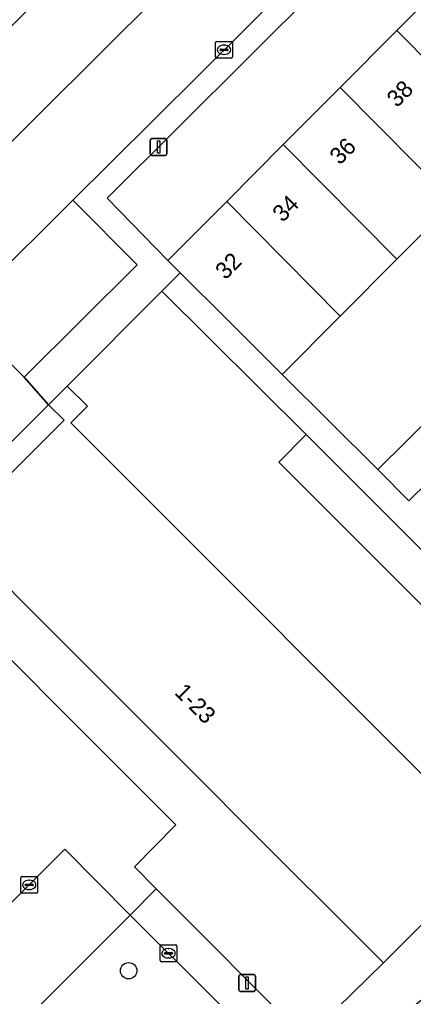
# Model space of a CAD drawing. Extents: x 159960 to 160866, y 382700 to 383354.
# Drawn here: x 160206.4 to 160229.9, y 383050.3 to 383108.6 of the extents above; entities that cross this region are included whole.
import ezdxf

# ---------------------------------------------------------------- set-up
doc = ezdxf.new("R2010")
doc.units = 0
for name, color, linetype in [('IMGEO_Boom', 7, 'Continuous'), ('IMGEO_Erf', 7, 'Continuous'), ('IMGEO_Groenvoorziening', 7, 'Continuous'), ('IMGEO_Kolk', 7, 'Continuous'), ('IMGEO_Lichtmast', 7, 'Continuous'), ('IMGEO_Pand', 7, 'Continuous'), ('IMGEO_Pand_nummerreeks', 7, 'Continuous'), ('IMGEO_Parkeervlak_open', 7, 'Continuous'), ('IMGEO_Rijbaan_lokaal_open', 7, 'Continuous'), ('IMGEO_Voetpad_open', 7, 'Continuous')]:
    doc.layers.add(name, color=color, linetype=linetype)

msp = doc.modelspace()

# ---------------------------------------------------------------- linework, layer by layer
at = {"layer": 'IMGEO_Boom'}
msp.add_circle((160212.882, 383051.799), 0.489, dxfattribs=at)
at = {"layer": 'IMGEO_Erf'}
for points in [[(160258.623, 383144.806), (160241.159, 383127.393), (160211.6, 383097.92), (160215.213, 383094.199), (160218.732, 383097.735), (160222.107, 383101.127), (160225.496, 383104.534), (160228.872, 383107.926), (160232.269, 383111.34), (160235.659, 383114.746), (160239.034, 383118.139), (160242.424, 383121.545), (160245.8, 383124.938), (160249.168, 383128.323), (160252.565, 383131.737), (160253.675, 383130.628), (160253.82, 383130.774), (160257.702, 383134.676), (160261.725, 383138.718), (160265.761, 383142.775)], [(160232.274, 383097.688), (160228.88, 383094.277), (160225.499, 383090.879), (160222.042, 383087.405), (160227.74, 383081.727), (160231.176, 383085.128)]]:
    msp.add_lwpolyline(points, dxfattribs=at)
for points in [[(160221.832, 383082.165), (160223.475, 383083.805), (160214.859, 383092.369), (160209.222, 383086.697), (160210.419, 383085.497), (160209.427, 383084.506), (160234.86, 383059.038), (160232.585, 383056.767), (160233.637, 383055.631), (160240.301, 383062.336), (160240.583, 383062.044), (160242.989, 383064.282), (160242.175, 383065.079), (160240.533, 383063.439)], [(160214.527, 383056.696), (160223.445, 383047.733), (160228.075, 383052.263), (160224.716, 383055.626), (160222.624, 383057.722), (160214.556, 383065.801), (160212.409, 383067.95), (160207.068, 383073.298), (160204.972, 383075.397), (160202.369, 383078.004), (160209.034, 383084.66), (160208.109, 383085.586), (160201.244, 383078.716), (160199.381, 383076.846), (160215.694, 383060.511), (160213.229, 383058)]]:
    msp.add_lwpolyline(points, close=True, dxfattribs=at)
at = {"layer": 'IMGEO_Groenvoorziening'}
for points in [[(160225.225, 383045.944), (160245.237, 383062.018), (160242.989, 383064.282), (160240.583, 383062.044), (160240.301, 383062.336), (160233.637, 383055.631), (160232.585, 383056.767), (160228.075, 383052.263), (160223.445, 383047.733)], [(160212.222, 383044.656), (160223.052, 383045.07), (160212.974, 383055.117), (160207.249, 383049.392)]]:
    msp.add_lwpolyline(points, close=True, dxfattribs=at)
at = {"layer": 'IMGEO_Kolk'}
for p, q in [((160218.069, 383106.358), (160218.069, 383107.21)), ((160218.144, 383107.284), (160218.996, 383107.284)), ((160219.07, 383107.21), (160219.07, 383106.358)), ((160218.328, 383106.778), (160218.328, 383106.79)), ((160218.766, 383106.741), (160218.368, 383106.741)), ((160218.371, 383106.827), (160218.769, 383106.827)), ((160218.58, 383106.504), (160218.555, 383106.504)), ((160218.557, 383107.064), (160218.582, 383107.064)), ((160218.812, 383106.79), (160218.812, 383106.778)), ((160218.996, 383106.284), (160218.144, 383106.284)), ((160206.451, 383056.496), (160206.451, 383057.348)), ((160206.526, 383057.422), (160207.378, 383057.422)), ((160206.71, 383056.916), (160206.71, 383056.928)), ((160206.753, 383056.965), (160207.151, 383056.965)), ((160206.939, 383057.202), (160206.964, 383057.202)), ((160207.194, 383056.928), (160207.194, 383056.916)), ((160207.452, 383057.348), (160207.452, 383056.496)), ((160207.378, 383056.422), (160206.526, 383056.422)), ((160207.148, 383056.879), (160206.75, 383056.879)), ((160206.962, 383056.642), (160206.937, 383056.642)), ((160214.759, 383052.413), (160214.759, 383053.265)), ((160214.834, 383053.339), (160215.686, 383053.339)), ((160215.018, 383052.833), (160215.018, 383052.845)), ((160215.061, 383052.882), (160215.459, 383052.882)), ((160215.247, 383053.119), (160215.272, 383053.119)), ((160215.502, 383052.845), (160215.502, 383052.833)), ((160215.76, 383053.265), (160215.76, 383052.413)), ((160215.686, 383052.339), (160214.834, 383052.339)), ((160215.456, 383052.796), (160215.058, 383052.796)), ((160215.27, 383052.559), (160215.245, 383052.559))]:
    msp.add_line(p, q, dxfattribs=at)
for points in [[(160218.069, 383106.358), (160218.069, 383107.21)], [(160218.144, 383107.284), (160218.996, 383107.284)], [(160219.07, 383107.21), (160219.07, 383106.358)], [(160218.996, 383106.284), (160218.144, 383106.284)], [(160206.451, 383056.496), (160206.451, 383057.348)], [(160206.526, 383057.422), (160207.378, 383057.422)], [(160207.452, 383057.348), (160207.452, 383056.496)], [(160207.378, 383056.422), (160206.526, 383056.422)], [(160214.759, 383052.413), (160214.759, 383053.265)], [(160214.834, 383053.339), (160215.686, 383053.339)], [(160215.76, 383053.265), (160215.76, 383052.413)], [(160215.686, 383052.339), (160214.834, 383052.339)]]:
    msp.add_lwpolyline(points, dxfattribs=at)
for centre, radius, start, end in [((160218.146, 383107.208), 0.0765, 91.55205, 178.44795), ((160218.146, 383107.208), 0.0765, 91.55205, 178.44795), ((160218.994, 383107.208), 0.0765, 1.55205, 88.44795), ((160218.994, 383107.208), 0.0765, 1.55205, 88.44795), ((160218.368, 383106.787), 0.0403, 85.87752, 175.75265), ((160218.365, 383106.777), 0.0366, 178.93798, 274.71019), ((160218.769, 383106.784), 0.043, 264.86636, 352.45326), ((160218.773, 383106.789), 0.0386, 1.73085, 96.63898), ((160218.146, 383106.36), 0.0765, 181.55205, 268.44795), ((160218.146, 383106.36), 0.0765, 181.55205, 268.44795), ((160218.994, 383106.36), 0.0765, 271.55205, 358.44795), ((160218.994, 383106.36), 0.0765, 271.55205, 358.44795), ((160206.528, 383057.346), 0.0765, 91.55205, 178.44795), ((160206.528, 383057.346), 0.0765, 91.55205, 178.44795), ((160206.75, 383056.925), 0.0403, 85.87752, 175.75265), ((160207.155, 383056.927), 0.0386, 1.73085, 96.63898), ((160207.376, 383057.346), 0.0765, 1.55205, 88.44795), ((160207.376, 383057.346), 0.0765, 1.55205, 88.44795), ((160206.528, 383056.498), 0.0765, 181.55205, 268.44795), ((160206.528, 383056.498), 0.0765, 181.55205, 268.44795), ((160206.747, 383056.915), 0.0366, 178.93798, 274.71019), ((160207.151, 383056.922), 0.043, 264.86636, 352.45326), ((160207.376, 383056.498), 0.0765, 271.55205, 358.44795), ((160207.376, 383056.498), 0.0765, 271.55205, 358.44795), ((160214.836, 383053.263), 0.0765, 91.55205, 178.44795), ((160214.836, 383053.263), 0.0765, 91.55205, 178.44795), ((160215.058, 383052.842), 0.0403, 85.87752, 175.75265), ((160215.463, 383052.844), 0.0386, 1.73085, 96.63898), ((160215.684, 383053.263), 0.0765, 1.55205, 88.44795), ((160215.684, 383053.263), 0.0765, 1.55205, 88.44795), ((160214.836, 383052.415), 0.0765, 181.55205, 268.44795), ((160214.836, 383052.415), 0.0765, 181.55205, 268.44795), ((160215.055, 383052.832), 0.0366, 178.93798, 274.71019), ((160215.459, 383052.839), 0.043, 264.86636, 352.45326), ((160215.684, 383052.415), 0.0765, 271.55205, 358.44795), ((160215.684, 383052.415), 0.0765, 271.55205, 358.44795)]:
    msp.add_arc(centre, radius, start, end, dxfattribs=at)
for centre, major_axis, ratio, start_param, end_param in [((160218.556, 383106.784), (-0.387, 0.002), 0.722429, 4.712389, 7.853982), ((160218.581, 383106.784), (-0.39, 0.002), 0.717154, 1.570796, 4.712389), ((160206.938, 383056.922), (-0.387, 0.002), 0.722429, 4.712389, 7.853982), ((160206.963, 383056.922), (-0.39, 0.002), 0.717154, 1.570796, 4.712389), ((160215.246, 383052.839), (-0.387, 0.002), 0.722429, 4.712389, 7.853982), ((160215.271, 383052.839), (-0.39, 0.002), 0.717154, 1.570796, 4.712389)]:
    msp.add_ellipse(centre, major_axis=major_axis, ratio=ratio, start_param=start_param, end_param=end_param, dxfattribs=at)
at = {"layer": 'IMGEO_Lichtmast'}
for p, q in [((160214.175, 383100.578), (160214.175, 383101.378)), ((160214.175, 383101.378), (160214.175, 383100.578)), ((160214.275, 383101.478), (160215.065, 383101.478)), ((160215.065, 383101.478), (160214.275, 383101.478)), ((160215.165, 383101.378), (160215.165, 383100.578)), ((160215.165, 383100.578), (160215.165, 383101.378)), ((160215.065, 383100.478), (160214.275, 383100.478)), ((160214.275, 383100.478), (160215.065, 383100.478)), ((160219.45, 383050.665), (160219.45, 383051.465)), ((160219.45, 383051.465), (160219.45, 383050.665)), ((160219.55, 383051.565), (160220.34, 383051.565)), ((160220.34, 383051.565), (160219.55, 383051.565)), ((160220.44, 383051.465), (160220.44, 383050.665)), ((160220.44, 383050.665), (160220.44, 383051.465)), ((160220.34, 383050.565), (160219.55, 383050.565)), ((160219.55, 383050.565), (160220.34, 383050.565))]:
    msp.add_line(p, q, dxfattribs=at)
for points in [[(160214.595, 383101.353), (160214.745, 383101.353), (160214.745, 383100.603), (160214.595, 383100.603), (160214.595, 383101.353)], [(160219.87, 383051.44), (160220.02, 383051.44), (160220.02, 383050.69), (160219.87, 383050.69), (160219.87, 383051.44)]]:
    msp.add_lwpolyline(points, dxfattribs=at)
for centre, start, end in [((160214.275, 383101.378), 90, 180), ((160214.275, 383101.378), 90, 180), ((160215.065, 383101.378), 0, 90), ((160215.065, 383101.378), 360, 90), ((160214.275, 383100.578), 180, 270), ((160214.275, 383100.578), 180, 270), ((160215.065, 383100.578), 270, 0), ((160215.065, 383100.578), 270, 0), ((160219.55, 383051.465), 90, 180), ((160219.55, 383051.465), 90, 180), ((160220.34, 383051.465), 0, 90), ((160220.34, 383051.465), 360, 90), ((160219.55, 383050.665), 180, 270), ((160219.55, 383050.665), 180, 270), ((160220.34, 383050.665), 270, 0), ((160220.34, 383050.665), 270, 0)]:
    msp.add_arc(centre, 0.1, start, end, dxfattribs=at)
at = {"layer": 'IMGEO_Pand'}
for points in [[(160232.269, 383111.34), (160228.872, 383107.926), (160235.655, 383101.086), (160239.056, 383104.504)], [(160228.872, 383107.926), (160225.496, 383104.534), (160232.274, 383097.688), (160234.33, 383095.611), (160237.736, 383098.988), (160235.655, 383101.086)], [(160228.88, 383094.277), (160232.274, 383097.688), (160225.496, 383104.534), (160222.107, 383101.127)], [(160228.88, 383094.277), (160222.107, 383101.127), (160218.732, 383097.735), (160225.499, 383090.879)], [(160218.732, 383097.735), (160215.213, 383094.199), (160215.95, 383093.466), (160218.758, 383090.673), (160222.042, 383087.405), (160225.499, 383090.879)], [(160232.585, 383056.767), (160234.86, 383059.038), (160209.427, 383084.506), (160210.419, 383085.497), (160209.222, 383086.697), (160208.109, 383085.586), (160209.034, 383084.66), (160202.369, 383078.004), (160204.972, 383075.397), (160207.068, 383073.298), (160212.409, 383067.95), (160214.556, 383065.801), (160222.624, 383057.722), (160224.716, 383055.626), (160228.075, 383052.263)], [(160233.034, 383083.245), (160231.176, 383085.128), (160227.74, 383081.727), (160229.601, 383079.847)], [(160240.533, 383063.439), (160242.175, 383065.079), (160223.475, 383083.805), (160221.832, 383082.165)]]:
    msp.add_lwpolyline(points, close=True, dxfattribs=at)
at = {"layer": 'IMGEO_Parkeervlak_open'}
for points in [[(160204.054, 383099.474), (160218.228, 383113.585), (160214.758, 383117.065), (160200.597, 383102.941)], [(160212.974, 383055.117), (160209.074, 383059.049), (160195.025, 383044.976), (160198.925, 383041.069), (160207.249, 383049.392)]]:
    msp.add_lwpolyline(points, close=True, dxfattribs=at)
msp.add_lwpolyline([(160202.72, 383091.156), (160206.651, 383087.23), (160213.4, 383093.953), (160209.554, 383097.808), (160204.296, 383092.583)], dxfattribs=at)
at = {"layer": 'IMGEO_Rijbaan_lokaal_open'}
msp.add_lwpolyline([(160204.296, 383092.583), (160209.554, 383097.808), (160211.761, 383100), (160222.495, 383110.691), (160218.924, 383114.277), (160218.228, 383113.585), (160204.054, 383099.474), (160202.687, 383098.112)], dxfattribs=at)
msp.add_lwpolyline([(160188.747, 383043.516), (160191.105, 383041.088), (160195.025, 383044.976), (160209.074, 383059.049), (160212.974, 383055.117), (160214.527, 383056.696), (160213.229, 383058), (160215.694, 383060.511), (160199.381, 383076.846), (160201.244, 383078.716), (160194.969, 383085.059), (160193.639, 383083.739), (160189.117, 383079.226), (160205.288, 383063.02), (160201.41, 383059.066), (160187.319, 383044.997)], close=True, dxfattribs=at)
at = {"layer": 'IMGEO_Voetpad_open'}
for points in [[(160241.159, 383127.393), (160258.623, 383144.806), (160247.254, 383156.197), (160249.323, 383158.33), (160235.985, 383171.674), (160230.53, 383168.138), (160232.71, 383164.856), (160236.028, 383167.066), (160252.9, 383141.612), (160248.169, 383138.549), (160249.08, 383137.169), (160240.216, 383128.341), (160224.465, 383112.653), (160222.495, 383110.691), (160211.761, 383100), (160209.554, 383097.808), (160213.4, 383093.953), (160206.651, 383087.23), (160208.109, 383085.586), (160209.222, 383086.697), (160214.859, 383092.369), (160215.95, 383093.466), (160215.213, 383094.199), (160211.6, 383097.92)], [(160214.527, 383056.696), (160212.974, 383055.117), (160223.052, 383045.07), (160224.898, 383043.229), (160225.846, 383042.284), (160227.005, 383044.155), (160225.225, 383045.944), (160223.445, 383047.733)]]:
    msp.add_lwpolyline(points, close=True, dxfattribs=at)
for points in [[(160139.666, 383143.663), (160133.857, 383137.828), (160136.802, 383137.991), (160152.788, 383121.908), (160153.894, 383120.795), (160155.273, 383122.171), (160156.692, 383123.594), (160194.969, 383085.059), (160201.244, 383078.716), (160208.109, 383085.586), (160206.651, 383087.23), (160202.72, 383091.156)], [(160233.034, 383083.245), (160229.601, 383079.847), (160227.74, 383081.727), (160222.042, 383087.405), (160218.758, 383090.673), (160215.95, 383093.466), (160214.859, 383092.369), (160223.475, 383083.805), (160242.175, 383065.079)]]:
    msp.add_lwpolyline(points, dxfattribs=at)

# ---------------------------------------------------------------- texts
at = {"layer": 'IMGEO_Pand_nummerreeks'}
for s, rotation, p in [('38', 45.14334, (160228.888, 383103.291)), ('36', 45.14253, (160225.477, 383099.863)), ('34', 45.14253, (160222.069, 383096.438)), ('32', 45.14253, (160218.658, 383093.01)), ('1-23', 314.96102, (160215.568, 383068.354))]:
    msp.add_text(s, height=1, rotation=rotation, dxfattribs=at).set_placement(p)

doc.saveas('drawing.dxf')
